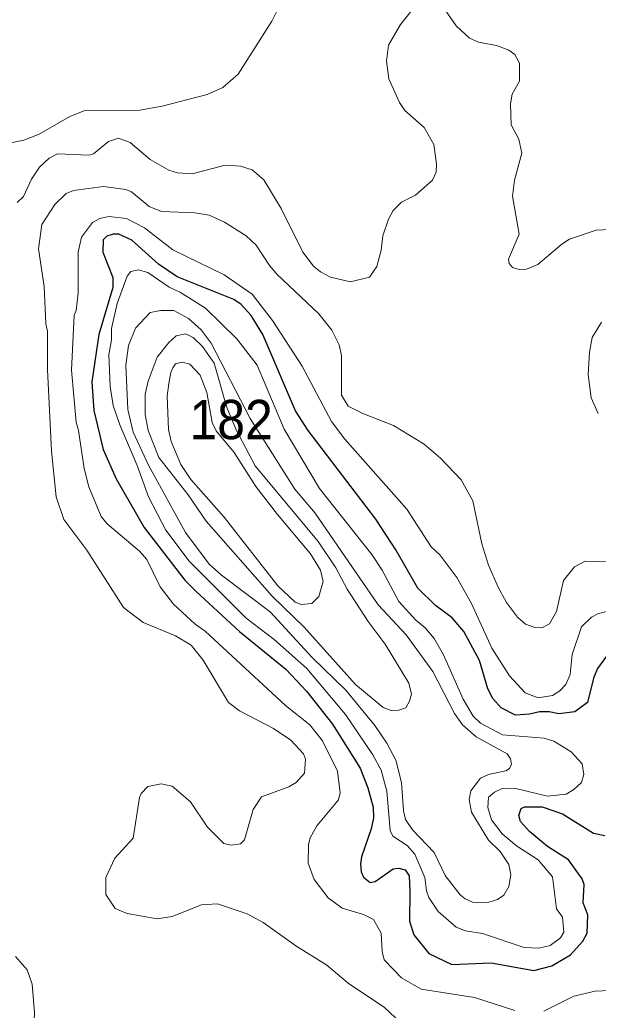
# Model space of a CAD drawing. Extents: x 673.6 to 698.9, y 7012 to 7040.1.
# Drawn here: x 685.993 to 687.169, y 7022.283 to 7024.299 of the extents above; entities that cross this region are included whole.
import ezdxf

# ---------------------------------------------------------------- set-up
doc = ezdxf.new("R2010")
doc.units = 0
doc.header["$LTSCALE"] = 0.032
doc.layers.add('1', color=7, linetype='Continuous', lineweight=25)
doc.layers.add('2', color=7, linetype='Continuous', lineweight=13)
doc.layers.add('21', color=7, linetype='Continuous')

msp = doc.modelspace()

# ---------------------------------------------------------------- linework, layer by layer
at = {"layer": '1'}
for points in [[(686.5793, 7023.4636), (686.5536, 7023.5033), (686.4873, 7023.6587), (686.4633, 7023.6976), (686.443, 7023.7195), (686.428, 7023.7296), (686.3129, 7023.7762), (686.2749, 7023.8017), (686.2208, 7023.8504), (686.1941, 7023.8628), (686.1825, 7023.8629), (686.1697, 7023.8585), (686.1625, 7023.8512), (686.1618, 7023.8261), (686.1821, 7023.7744), (686.1822, 7023.7543), (686.1534, 7023.659), (686.1396, 7023.5624), (686.1435, 7023.5038), (686.1624, 7023.4244), (686.1888, 7023.3648), (686.2458, 7023.2659), (686.3284, 7023.1584), (686.3509, 7023.1361), (686.4397, 7023.054), (686.5336, 7022.9777)], [(686.8725, 7023.0821), (686.8383, 7023.1074), (686.8022, 7023.1421), (686.7573, 7023.2206), (686.717, 7023.283), (686.5793, 7023.4636)], [(687.1993, 7023.0218), (687.1678, 7022.979), (687.1595, 7022.9593), (687.1475, 7022.9099), (687.1218, 7022.8909), (687.0892, 7022.8866), (687.0697, 7022.8907), (687.0501, 7022.8907), (687.0294, 7022.8856), (687.0008, 7022.8836), (686.972, 7022.899), (686.955, 7022.9176), (686.945, 7022.9372), (686.9275, 7022.9954), (686.8962, 7023.0545), (686.8725, 7023.0821)], [(686.5336, 7022.9777), (686.5756, 7022.9329), (686.6291, 7022.8655), (686.6853, 7022.7761), (686.7007, 7022.7358), (686.7113, 7022.6963), (686.7122, 7022.6746), (686.7074, 7022.6522), (686.6877, 7022.5957), (686.6857, 7022.5811), (686.6869, 7022.5648), (686.6921, 7022.5544), (686.7055, 7022.5434), (686.7158, 7022.5455), (686.7523, 7022.5708), (686.7634, 7022.5725), (686.7766, 7022.5691), (686.7848, 7022.5572), (686.7863, 7022.5259), (686.7854, 7022.4646), (686.7944, 7022.4366), (686.8247, 7022.3987), (686.8718, 7022.3762), (686.9514, 7022.3795), (687.0386, 7022.364), (687.0751, 7022.374), (687.1127, 7022.3963), (687.1379, 7022.424), (687.1466, 7022.4404), (687.1479, 7022.4774), (687.1389, 7022.502), (687.1404, 7022.5393), (687.1369, 7022.5508), (687.1089, 7022.5892), (687.0664, 7022.6165), (687.0294, 7022.6468), (687.0113, 7022.6672), (687.0076, 7022.6794), (687.0128, 7022.6938), (687.0194, 7022.6971), (687.055, 7022.6975), (687.0964, 7022.6834), (687.1596, 7022.644), (687.1826, 7022.6393)]]:
    msp.add_lwpolyline(points, dxfattribs=at)
at = {"layer": '2'}
for points in [[(686.5364, 7024.3594), (686.5051, 7024.2967), (686.4372, 7024.1885), (686.4055, 7024.1612), (686.3739, 7024.1469), (686.2822, 7024.1233), (686.2368, 7024.1151), (686.1238, 7024.1136), (686.0948, 7024.1025), (686.0322, 7024.0667), (686.0009, 7024.0545), (685.958, 7024.0453)], [(686.3433, 7023.9855), (686.4106, 7024.0032), (686.4419, 7024.0016), (686.4651, 7023.9937), (686.489, 7023.9732), (686.5241, 7023.9154), (686.5687, 7023.8266), (686.5899, 7023.7981), (686.6041, 7023.7862), (686.6248, 7023.7753), (686.6651, 7023.766), (686.7038, 7023.7757), (686.7187, 7023.7968), (686.7279, 7023.83), (686.7313, 7023.8595), (686.7426, 7023.8937), (686.752, 7023.9114), (686.769, 7023.9277), (686.7975, 7023.9425), (686.8324, 7023.9728), (686.8396, 7023.9894), (686.8404, 7024.0058), (686.8346, 7024.0453), (686.8154, 7024.0802), (686.7762, 7024.1145), (686.7651, 7024.1307), (686.7433, 7024.1791), (686.7386, 7024.2151), (686.7429, 7024.2473), (686.7671, 7024.2898), (686.7913, 7024.3204)], [(686.8527, 7024.3269), (686.8804, 7024.2871), (686.9077, 7024.262), (686.9258, 7024.2537), (686.9626, 7024.2466), (686.9876, 7024.2375), (686.9998, 7024.2284), (687.0089, 7024.2108), (687.0089, 7024.174), (686.9945, 7024.1478), (686.9908, 7024.1285), (686.9924, 7024.0857), (687.0076, 7024.0561), (687.0139, 7024.0278), (686.9992, 7023.9729), (686.995, 7023.9403), (687.0082, 7023.8628), (686.987, 7023.8121), (686.9883, 7023.8032), (686.9948, 7023.7948), (687.0085, 7023.7909), (687.0235, 7023.7914), (687.0464, 7023.8011), (687.0953, 7023.8428), (687.1111, 7023.8526), (687.1651, 7023.871), (687.2489, 7023.8751)], [(685.9876, 7023.9273), (686.0006, 7023.9393), (686.0164, 7023.9749), (686.0325, 7023.9995), (686.0522, 7024.0179), (686.0693, 7024.0263), (686.1341, 7024.0234), (686.143, 7024.0266), (686.1731, 7024.0513), (686.1933, 7024.0584)], [(686.1933, 7024.0584), (686.2171, 7024.0492), (686.258, 7024.0146), (686.2956, 7023.9934), (686.3134, 7023.9878), (686.3433, 7023.9855)], [(686.8009, 7022.2264), (686.7345, 7022.2891), (686.6608, 7022.3383), (686.6173, 7022.3752), (686.554, 7022.4146), (686.488, 7022.4622), (686.4555, 7022.4797), (686.3951, 7022.5002), (686.3622, 7022.4976), (686.3026, 7022.4742), (686.2723, 7022.4692), (686.2111, 7022.4801), (686.187, 7022.4903), (686.1676, 7022.5187), (686.1676, 7022.5534), (686.1861, 7022.593), (686.2234, 7022.6333), (686.2363, 7022.7165), (686.2398, 7022.7246), (686.253, 7022.7385), (686.2801, 7022.7443), (686.3025, 7022.7393), (686.34, 7022.7074), (686.3747, 7022.656), (686.408, 7022.6229), (686.4219, 7022.6196), (686.4414, 7022.6217), (686.4495, 7022.6301), (686.4675, 7022.6922), (686.4847, 7022.718), (686.5398, 7022.7383), (686.5548, 7022.7471), (686.5717, 7022.7658), (686.5741, 7022.7942), (686.5698, 7022.8055), (686.5438, 7022.8331), (686.5089, 7022.8567), (686.4394, 7022.8927), (686.4171, 7022.9098), (686.366, 7022.996), (686.3416, 7023.0263), (686.3093, 7023.0453), (686.244, 7023.0727), (686.2035, 7023.1029), (686.1293, 7023.2195), (686.0822, 7023.2823), (686.0665, 7023.3284), (686.0573, 7023.4211), (686.0492, 7023.5875), (686.0491, 7023.6656), (686.0459, 7023.6801), (686.0425, 7023.7564), (686.0311, 7023.8329), (686.0379, 7023.8823), (686.0638, 7023.9235), (686.087, 7023.9458), (686.1021, 7023.9515), (686.1633, 7023.9598), (686.2086, 7023.954), (686.2201, 7023.9494), (686.2559, 7023.919), (686.2811, 7023.9088), (686.3486, 7023.9063), (686.3778, 7023.9014), (686.4088, 7023.8876), (686.4534, 7023.8595), (686.4737, 7023.8408), (686.5006, 7023.7994)], [(687.1888, 7023.0955), (687.1685, 7023.0903), (687.1558, 7023.0835), (687.1354, 7023.0637), (687.1162, 7023.0076), (687.1125, 7022.9666), (687.1034, 7022.9466), (687.0913, 7022.9331), (687.076, 7022.9242), (687.0471, 7022.9189), (687.021, 7022.9296), (686.9888, 7022.9637), (686.9527, 7023.0204), (686.9113, 7023.1114), (686.8818, 7023.1644), (686.847, 7023.2103), (686.8293, 7023.2265), (686.7803, 7023.3033), (686.6537, 7023.4456), (686.6265, 7023.4818), (686.5672, 7023.5943), (686.5071, 7023.6874), (686.4652, 7023.741), (686.4082, 7023.78), (686.3041, 7023.8308), (686.2461, 7023.8755), (686.21, 7023.8948), (686.1741, 7023.8989), (686.1557, 7023.8947), (686.1403, 7023.8866), (686.1182, 7023.8567), (686.1116, 7023.8263), (686.1116, 7023.7425), (686.1075, 7023.7074), (686.1035, 7023.6981), (686.0976, 7023.5861), (686.1074, 7023.4803), (686.1124, 7023.4634), (686.1237, 7023.3857), (686.1335, 7023.3485), (686.1583, 7023.2884), (686.1705, 7023.2731), (686.236, 7023.2174), (686.2512, 7023.2005), (686.2784, 7023.145), (686.3052, 7023.1096), (686.3497, 7023.0692), (686.3696, 7023.055), (686.5335, 7022.9036), (686.5824, 7022.8643), (686.6084, 7022.8315), (686.639, 7022.7702)], [(686.5006, 7023.7994), (686.5157, 7023.7817), (686.6009, 7023.7005), (686.6274, 7023.6676), (686.6424, 7023.6376), (686.6472, 7023.616)], [(687.1693, 7023.4976), (687.1552, 7023.5296), (687.1486, 7023.5776), (687.1513, 7023.6227), (687.157, 7023.6528), (687.176, 7023.684)], [(686.6472, 7023.616), (686.6472, 7023.5352), (686.6606, 7023.5128), (686.6904, 7023.4977), (686.7526, 7023.4733), (686.815, 7023.4355), (686.8482, 7023.4073), (686.8904, 7023.3629), (686.9141, 7023.3202), (686.9324, 7023.2329), (686.9464, 7023.1894), (686.9656, 7023.1443), (686.9829, 7023.1131), (687.0051, 7023.0836), (687.0217, 7023.0689), (687.0402, 7023.0625), (687.0546, 7023.0617), (687.0701, 7023.0695), (687.0844, 7023.095), (687.0986, 7023.1583), (687.1208, 7023.1857), (687.1429, 7023.1973), (687.1872, 7023.1962)], [(686.639, 7022.7702), (686.6441, 7022.7259), (686.6407, 7022.7117), (686.597, 7022.6586), (686.5834, 7022.6343), (686.5801, 7022.6203)], [(686.5801, 7022.6203), (686.5792, 7022.5829), (686.5913, 7022.5492), (686.6198, 7022.5124), (686.6485, 7022.4909), (686.692, 7022.478), (686.7121, 7022.4681), (686.7278, 7022.4402), (686.7296, 7022.4027), (686.7341, 7022.386), (686.769, 7022.3495), (686.8091, 7022.3259), (686.9175, 7022.3091), (686.9996, 7022.2829)], [(686.1493, 7022.1237), (686.137, 7022.102), (686.1204, 7022.087), (686.0857, 7022.0805), (686.0654, 7022.0872), (686.0483, 7022.1004), (686.0312, 7022.1322), (686.0229, 7022.1589), (686.0188, 7022.1939), (686.0229, 7022.2779), (686.0178, 7022.3367), (686.008, 7022.3657), (685.984, 7022.3924)], [(687.0589, 7022.2812), (687.1199, 7022.312), (687.1634, 7022.322), (687.2085, 7022.3243), (687.2535, 7022.3163), (687.2791, 7022.3069), (687.3754, 7022.2488)]]:
    msp.add_lwpolyline(points, dxfattribs=at)
for points in [[(687.0847, 7022.4897), (687.0968, 7022.4729), (687.0992, 7022.4424), (687.0928, 7022.4308), (687.0714, 7022.415), (687.0488, 7022.4097), (687.0185, 7022.4108), (686.9338, 7022.4396), (686.8994, 7022.4448), (686.8806, 7022.4524), (686.8435, 7022.4842), (686.825, 7022.5125), (686.82, 7022.5262), (686.8166, 7022.5534), (686.7965, 7022.6013), (686.7808, 7022.6184), (686.7518, 7022.6378), (686.7461, 7022.6494), (686.7393, 7022.7291), (686.7278, 7022.7718), (686.711, 7022.8034), (686.6554, 7022.8852), (686.5765, 7022.9789), (686.5099, 7023.038), (686.4532, 7023.0816), (686.3374, 7023.1975), (686.2901, 7023.2601), (686.2548, 7023.3284), (686.2318, 7023.3921), (686.1961, 7023.4749), (686.183, 7023.5145), (686.1765, 7023.5526), (686.1741, 7023.6176), (686.179, 7023.6475), (686.1791, 7023.6711), (686.1906, 7023.7219), (686.211, 7023.7772), (686.2187, 7023.7868), (686.2336, 7023.7904), (686.2529, 7023.7847), (686.2964, 7023.7548), (686.3194, 7023.7441), (686.3707, 7023.7121), (686.434, 7023.6497), (686.4756, 7023.5965), (686.5304, 7023.4658), (686.6025, 7023.3449), (686.7088, 7023.2106), (686.7295, 7023.1791), (686.7639, 7023.1153), (686.7985, 7023.0772), (686.8174, 7023.0616), (686.8353, 7023.0397), (686.8544, 7023.0065), (686.8943, 7022.9167), (686.915, 7022.8821), (686.9297, 7022.8678), (686.9744, 7022.844), (687.0592, 7022.8373), (687.079, 7022.831), (687.1141, 7022.8093), (687.1367, 7022.7851), (687.1397, 7022.7634), (687.1354, 7022.7471), (687.12, 7022.7328), (687.1038, 7022.7231), (687.0662, 7022.719), (687.0015, 7022.7344), (686.975, 7022.7354), (686.9584, 7022.7273), (686.9462, 7022.7169), (686.9449, 7022.696), (686.9521, 7022.671), (686.9738, 7022.6423), (687.003, 7022.618), (687.047, 7022.5897), (687.0761, 7022.5547)], [(686.9461, 7022.6292), (686.9698, 7022.6062), (686.9875, 7022.5796), (686.9918, 7022.5587), (686.9875, 7022.535), (686.9773, 7022.5176), (686.9642, 7022.5088), (686.9465, 7022.5036), (686.9337, 7022.5021), (686.9136, 7022.5036), (686.8989, 7022.5103), (686.8884, 7022.5183), (686.8579, 7022.5576), (686.8353, 7022.6042), (686.7915, 7022.6505), (686.7772, 7022.6716), (686.7732, 7022.689), (686.769, 7022.7469), (686.7576, 7022.7926), (686.7396, 7022.8271), (686.7152, 7022.8629), (686.6559, 7022.9347), (686.5876, 7023.0014), (686.5019, 7023.0944), (686.4027, 7023.169), (686.3781, 7023.1912), (686.3301, 7023.2558), (686.2544, 7023.3929), (686.2235, 7023.4598), (686.2127, 7023.5059), (686.2085, 7023.5964), (686.2136, 7023.6364), (686.2282, 7023.6719), (686.2579, 7023.7033), (686.2795, 7023.7077), (686.3061, 7023.7075), (686.3356, 7023.691), (686.362, 7023.6682), (686.3819, 7023.6409), (686.461, 7023.4876), (686.5521, 7023.3441), (686.5936, 7023.2952), (686.7219, 7023.1087), (686.7786, 7023.0471), (686.8329, 7022.9731), (686.8771, 7022.8873), (686.8935, 7022.8642), (686.9209, 7022.8401), (686.9839, 7022.8053), (686.9907, 7022.7951), (686.9928, 7022.7844), (686.9889, 7022.7753), (686.9812, 7022.7709), (686.9462, 7022.7632), (686.9301, 7022.7558), (686.9104, 7022.7301), (686.9071, 7022.712), (686.9115, 7022.6865)], [(686.4326, 7023.4648), (686.4715, 7023.3912), (686.5994, 7023.2377), (686.6359, 7023.184), (686.6586, 7023.1404), (686.7015, 7023.0742), (686.7359, 7023.0282), (686.7838, 7022.949), (686.7894, 7022.9264), (686.7856, 7022.9122), (686.7777, 7022.8985), (686.7634, 7022.8939), (686.7484, 7022.8933), (686.7316, 7022.8996), (686.6759, 7022.946), (686.5715, 7023.0627), (686.5058, 7023.126), (686.3721, 7023.2787), (686.3349, 7023.3322), (686.2756, 7023.4086), (686.2538, 7023.4631), (686.2481, 7023.4956), (686.2481, 7023.5374), (686.254, 7023.5638), (686.2725, 7023.6127), (686.2956, 7023.6426), (686.311, 7023.6563), (686.3306, 7023.6598), (686.3456, 7023.6527), (686.3647, 7023.6344), (686.3881, 7023.6005), (686.4133, 7023.5124)], [(686.4732, 7023.3496), (686.4288, 7023.4182), (686.3925, 7023.4624), (686.3839, 7023.4793), (686.373, 7023.5404), (686.3596, 7023.576), (686.3383, 7023.5981), (686.3227, 7023.6025), (686.3097, 7023.5992), (686.3041, 7023.5909), (686.3003, 7023.5812), (686.296, 7023.5588), (686.2925, 7023.5332), (686.2955, 7023.4654), (686.3005, 7023.4411), (686.3205, 7023.3941), (686.3406, 7023.3635), (686.4085, 7023.2872), (686.5178, 7023.1469), (686.553, 7023.114), (686.5649, 7023.1094), (686.5866, 7023.111), (686.6009, 7023.1251), (686.6096, 7023.1558), (686.6047, 7023.179), (686.5839, 7023.2123), (686.5168, 7023.2921)]]:
    msp.add_lwpolyline(points, close=True, dxfattribs=at)

# ---------------------------------------------------------------- texts
at = {"layer": '21', "width": 0.95}
msp.add_text('182', height=0.08, dxfattribs=at).set_placement((686.3378, 7023.4456))

doc.saveas('drawing.dxf')
